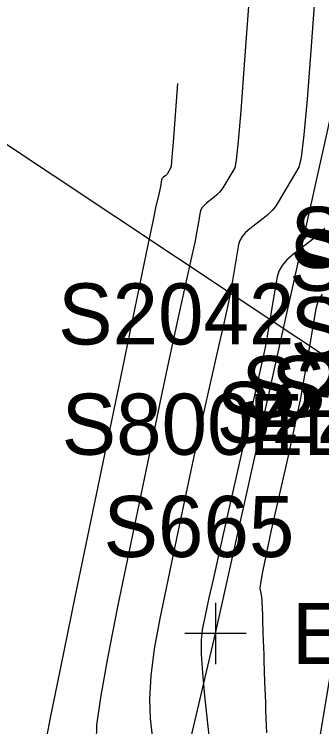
# Model space of a CAD drawing. Extents: x 1724534 to 1727318, y 657156 to 660047.
# Drawn here: x 1725392.47 to 1725412.6, y 658894.69 to 658941.32 of the extents above; entities that cross this region are included whole.
import ezdxf

# ---------------------------------------------------------------- set-up
doc = ezdxf.new("R2010")
doc.units = 0
for name, color, linetype in [('SURVEY - CONTOURS - Index with Text', 7, 'Continuous'), ('SURVEY - CONTOURS - Intermediate with optional Text', 7, 'Continuous'), ('SURVEY - DRAINAGE - Storm Sewer - Points - Numbers', 7, 'Continuous'), ('SURVEY - DRAINAGE - Storm Sewer Text', 7, 'Continuous'), ('SURVEY - DTM - Breaklines', 7, 'Continuous'), ('SURVEY - DTM - Breaklines - Points - Numbers', 7, 'Continuous'), ('SURVEY - MISCELLANEOUS - Bottom of MH and CB - Points - Numbers', 7, 'Continuous'), ('SURVEY - NON-TRANSPORTATION - Features', 7, 'Continuous'), ('SURVEY - NON-TRANSPORTATION - Features - Points - Elevations', 7, 'Continuous'), ('SURVEY - NON-TRANSPORTATION - Features - Points - Locators', 7, 'Continuous'), ('SURVEY - NON-TRANSPORTATION - Features - Points - Numbers', 7, 'Continuous'), ('SURVEY - TRAFFIC CONTROL - Pavement Marking - Points - Elevations', 7, 'Continuous')]:
    doc.layers.add(name, color=color, linetype=linetype)

msp = doc.modelspace()

# ---------------------------------------------------------------- linework, layer by layer
at = {"layer": 'SURVEY - CONTOURS - Index with Text'}
msp.add_lwpolyline([(1725408.56, 658952.174), (1725407.502, 658937.717), (1725407.295, 658934.991), (1725407.126, 658933.008), (1725406.995, 658931.769), (1725406.903, 658931.273), (1725406.127, 658929.956), (1725406.022, 658929.8), (1725405.893, 658929.646), (1725405.74, 658929.496), (1725405.563, 658929.348), (1725405.059, 658928.957), (1725404.891, 658928.81), (1725404.763, 658928.662), (1725404.677, 658928.513), (1725404.631, 658928.363), (1725404.48, 658927.468), (1725404.364, 658926.778), (1725404.309, 658926.492), (1725404.207, 658926.011), (1725404.059, 658925.337), (1725403.282, 658921.894), (1725402.994, 658920.582), (1725402.567, 658918.578), (1725402.002, 658915.88), (1725401.298, 658912.49), (1725399.234, 658902.526), (1725398.566, 658899.175), (1725398.108, 658896.594), (1725397.862, 658894.785), (1725397.827, 658893.745)], dxfattribs=at)
at = {"layer": 'SURVEY - CONTOURS - Intermediate with optional Text'}
for points in [[(1725412.581, 658948.533), (1725411.878, 658938.933), (1725411.632, 658935.756), (1725411.42, 658933.425), (1725411.242, 658931.94), (1725411.097, 658931.302), (1725409.751, 658929.017), (1725409.569, 658928.746), (1725409.346, 658928.479), (1725409.08, 658928.218), (1725408.773, 658927.961), (1725407.899, 658927.283), (1725407.606, 658927.028), (1725407.385, 658926.771), (1725407.235, 658926.513), (1725407.155, 658926.253), (1725406.692, 658923.502), (1725406.596, 658923.005), (1725406.42, 658922.172), (1725406.162, 658921.001), (1725405.824, 658919.494), (1725404.814, 658915.027), (1725404.428, 658913.296), (1725404.026, 658911.453), (1725403.61, 658909.499), (1725403.178, 658907.434), (1725402.007, 658901.778), (1725401.638, 658899.778), (1725401.41, 658898.02), (1725401.322, 658896.503), (1725401.376, 658895.229), (1725401.707, 658892.154)], [(1725403.147, 658936.777), (1725402.867, 658932.95), (1725402.812, 658932.228), (1725402.767, 658931.703), (1725402.732, 658931.375), (1725402.708, 658931.244), (1725402.503, 658930.895), (1725402.475, 658930.854), (1725402.441, 658930.813), (1725402.4, 658930.773), (1725402.353, 658930.734), (1725402.22, 658930.631), (1725402.175, 658930.592), (1725402.142, 658930.553), (1725402.119, 658930.513), (1725402.107, 658930.474), (1725402.036, 658930.054), (1725401.994, 658929.851), (1725401.904, 658929.443), (1725401.749, 658928.761), (1725401.56, 658927.869), (1725401.109, 658925.702), (1725399.417, 658917.546), (1725396.461, 658903.275), (1725395.493, 658898.572), (1725394.807, 658895.169), (1725394.402, 658893.066)], [(1725412.798, 658927.312), (1725412.42, 658926.94), (1725411.983, 658926.574), (1725410.738, 658925.609), (1725410.322, 658925.245), (1725410.007, 658924.88), (1725409.793, 658924.512), (1725409.68, 658924.142), (1725409.38, 658922.362), (1725409.02, 658920.227), (1725408.884, 658919.519), (1725408.632, 658918.332), (1725408.266, 658916.666), (1725407.784, 658914.52), (1725406.346, 658908.159), (1725405.861, 658906.009), (1725405.485, 658904.329), (1725405.217, 658903.118), (1725405.058, 658902.378), (1725404.779, 658901.029), (1725404.71, 658900.38), (1725404.711, 658899.445), (1725404.783, 658898.222), (1725404.925, 658896.713), (1725405.4, 658892.307)], [(1725412.628, 658922.989), (1725412.35, 658922.512), (1725412.204, 658922.032), (1725411.621, 658918.57), (1725411.348, 658916.951), (1725411.209, 658916.2), (1725410.996, 658915.162), (1725410.71, 658913.838), (1725410.35, 658912.226), (1725409.292, 658907.547), (1725408.949, 658905.992), (1725408.71, 658904.838), (1725408.578, 658904.085), (1725408.552, 658903.732), (1725408.622, 658903.324), (1725408.646, 658903.161), (1725408.665, 658902.977), (1725408.68, 658902.771), (1725408.691, 658902.545), (1725408.712, 658901.914), (1725408.721, 658901.669), (1725408.73, 658901.409), (1725408.739, 658901.132), (1725408.749, 658900.839), (1725408.799, 658899.39), (1725408.811, 658899.031), (1725408.861, 658897.597), (1725408.875, 658897.185), (1725408.89, 658896.736), (1725408.907, 658896.251), (1725408.925, 658895.729), (1725408.974, 658894.29)]]:
    msp.add_lwpolyline(points, dxfattribs=at)
at = {"layer": 'SURVEY - DRAINAGE - Storm Sewer Text'}
msp.add_lwpolyline([(1725419.097, 658914.753), (1725378.991, 658941.402), (1725386.059, 658999.739)], dxfattribs=at)
at = {"layer": 'SURVEY - DTM - Breaklines'}
msp.add_lwpolyline([(1725406.449, 658848.086), (1725409.805, 658877.882), (1725414.842, 658908.26), (1725416.621, 658909.953)], dxfattribs=at)
at = {"layer": 'SURVEY - NON-TRANSPORTATION - Features'}
msp.add_lwpolyline([(1725357.678, 658691.928), (1725363.165, 658711.31), (1725369.342, 658739.883), (1725375.283, 658769.307), (1725379.116, 658784.738), (1725384.76, 658809.108), (1725393.359, 658848.496), (1725405.647, 658900.795), (1725418.141, 658956.869), (1725428.713, 659003.816), (1725429.417, 659007.151)], dxfattribs=at)
at = {"layer": 'SURVEY - NON-TRANSPORTATION - Features - Points - Locators'}
for p, q in [((1725405.647, 658902.795), (1725405.647, 658898.795)), ((1725407.647, 658900.795), (1725403.647, 658900.795))]:
    msp.add_line(p, q, dxfattribs=at)

# ---------------------------------------------------------------- texts
at = {"layer": 'SURVEY - DRAINAGE - Storm Sewer - Points - Numbers'}
msp.add_text('S2042', height=4, dxfattribs=at).set_placement((1725395.34, 658919.706))
at = {"layer": 'SURVEY - DTM - Breaklines - Points - Numbers'}
for s, p in [('S2227', (1725410.545, 658924.716)), ('S2226', (1725410.47, 658923.22)), ('S283', (1725410.548, 658918.809)), ('S2232', (1725407.333, 658914.953)), ('S282', (1725409.285, 658914.953)), ('S2231', (1725405.712, 658913.26))]:
    msp.add_text(s, height=4, dxfattribs=at).set_placement(p)
at = {"layer": 'SURVEY - MISCELLANEOUS - Bottom of MH and CB - Points - Numbers'}
msp.add_text('S8004', height=4, dxfattribs=at).set_placement((1725395.573, 658912.489))
at = {"layer": 'SURVEY - NON-TRANSPORTATION - Features - Points - Elevations'}
msp.add_text('EL-557.69', height=4, dxfattribs=at).set_placement((1725410.647, 658898.795))
at = {"layer": 'SURVEY - NON-TRANSPORTATION - Features - Points - Numbers'}
msp.add_text('S665', height=4, dxfattribs=at).set_placement((1725398.311, 658905.795))
at = {"layer": 'SURVEY - TRAFFIC CONTROL - Pavement Marking - Points - Elevations'}
msp.add_text('EL-555.56', height=4, dxfattribs=at).set_placement((1725407.812, 658912.468))

doc.saveas('drawing.dxf')
